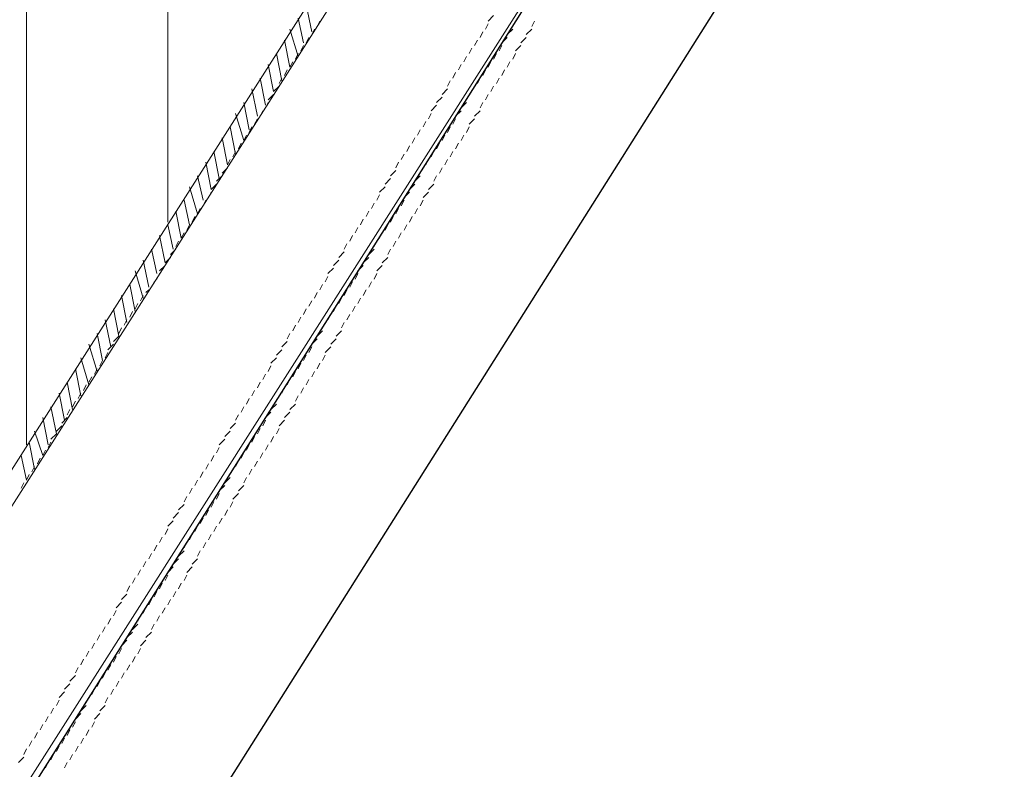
# Model space of a CAD drawing. Header units: millimetres. Extents: x 2063114 to 14983986, y -126020516 to 213791.
# Tile 296 of 656: x 2371783 to 2372728, y -1185477 to -1184757. Entities that reach past the tile are written whole.
import ezdxf

# ---------------------------------------------------------------- set-up
doc = ezdxf.new("R2010")
doc.units = ezdxf.units.MM
doc.layers.add('PDF2_Geometry', color=7, linetype='Continuous')

msp = doc.modelspace()

# ---------------------------------------------------------------- linework, layer by layer
at = {"layer": 'PDF2_Geometry', "linetype": 'ByBlock', "lineweight": 13}
for points in [[(2371925.19681, -1184951.37772), (2371925.19681, -1183168.1424), (2371789.62921, -1183168.1424), (2371789.62921, -1185165.15739)], [(2372071.19268, -1184758.4546), (2372068.58561, -1184763.66874)], [(2372232.83097, -1184758.4546), (2372238.04511, -1184753.24046)], [(2372065.97854, -1184766.27581), (2372063.37147, -1184771.48995)], [(2372230.2239, -1184766.27581), (2372232.83097, -1184761.06167)], [(2372060.7644, -1184774.09701), (2372058.15733, -1184779.31115)], [(2372219.79562, -1184781.91822), (2372222.40269, -1184776.70408)], [(2372225.00976, -1184774.09701), (2372227.61683, -1184768.88288)], [(2372055.55026, -1184781.91822), (2372052.9432, -1184787.13236)], [(2372214.58148, -1184789.73943), (2372217.18855, -1184784.52529)], [(2372050.33613, -1184789.73943), (2372047.72906, -1184794.95357)], [(2372209.36735, -1184797.56064), (2372211.97442, -1184792.3465)], [(2372039.90785, -1184805.38184), (2372037.30078, -1184810.59598)], [(2372045.12199, -1184797.56064), (2372042.51492, -1184802.77478)], [(2372204.15321, -1184805.38184), (2372206.76028, -1184800.16771)], [(2372034.69371, -1184813.20305), (2372032.08664, -1184818.41719)], [(2372198.93907, -1184813.20305), (2372201.54614, -1184807.98891)], [(2372032.08664, -1184821.02426), (2372026.8725, -1184826.2384)], [(2372188.51079, -1184828.84547), (2372193.72493, -1184823.63133)], [(2372193.72493, -1184821.02426), (2372196.332, -1184815.81012)], [(2372026.8725, -1184828.84547), (2372021.65837, -1184834.05961)], [(2372183.29665, -1184836.66667), (2372188.51079, -1184831.45254)], [(2372021.65837, -1184836.66667), (2372019.0513, -1184841.88081)], [(2372178.08252, -1184844.48788), (2372183.29665, -1184839.27374)], [(2372011.23009, -1184852.30909), (2372008.62302, -1184857.52323)], [(2372016.44423, -1184844.48788), (2372013.83716, -1184849.70202)], [(2372175.47545, -1184852.30909), (2372178.08252, -1184847.09495)], [(2372006.01595, -1184860.1303), (2372003.40888, -1184865.34444)], [(2372165.04717, -1184867.9515), (2372167.65424, -1184862.73737)], [(2372170.26131, -1184860.1303), (2372172.86838, -1184854.91616)], [(2372000.80181, -1184867.9515), (2371998.19474, -1184873.16564)], [(2372159.83303, -1184875.77271), (2372162.4401, -1184870.55857)], [(2371995.58767, -1184875.77271), (2371992.9806, -1184880.98685)], [(2372154.61889, -1184883.59392), (2372157.22596, -1184878.37978)], [(2371990.37354, -1184883.59392), (2371987.76647, -1184888.80806)], [(2372149.40475, -1184891.41513), (2372152.01182, -1184886.20099)], [(2371982.55233, -1184899.23633), (2371977.33819, -1184904.45047)], [(2371985.1594, -1184891.41513), (2371982.55233, -1184896.62927)], [(2372144.19062, -1184899.23633), (2372146.79769, -1184894.0222)], [(2371977.33819, -1184907.05754), (2371972.12405, -1184912.27168)], [(2372133.76234, -1184914.87875), (2372138.97648, -1184909.66461)], [(2372138.97648, -1184907.05754), (2372144.19062, -1184901.8434)], [(2371972.12405, -1184914.87875), (2371966.90991, -1184920.09289)], [(2372128.5482, -1184922.69996), (2372133.76234, -1184917.48582)], [(2371966.90991, -1184922.69996), (2371964.30284, -1184927.9141)], [(2372125.94113, -1184930.52116), (2372128.5482, -1184925.30703)], [(2371956.48164, -1184938.34237), (2371953.87457, -1184943.55651)], [(2371961.69577, -1184930.52116), (2371959.08871, -1184935.7353)], [(2372120.72699, -1184938.34237), (2372123.33406, -1184933.12823)], [(2371951.2675, -1184946.16358), (2371948.66043, -1184951.37772)], [(2372115.51286, -1184946.16358), (2372118.11992, -1184940.94944)], [(2371946.05336, -1184953.98479), (2371943.44629, -1184959.19893)], [(2372105.08458, -1184961.80599), (2372107.69165, -1184956.59186)], [(2372110.29872, -1184953.98479), (2372112.90579, -1184948.77065)], [(2371940.83922, -1184961.80599), (2371938.23215, -1184967.02013)], [(2372099.87044, -1184969.6272), (2372102.47751, -1184964.41306)], [(2371935.62508, -1184969.6272), (2371933.01801, -1184974.84134)], [(2372094.6563, -1184977.44841), (2372097.26337, -1184972.23427)], [(2371927.80388, -1184985.26962), (2371922.58974, -1184990.48376)], [(2371933.01801, -1184977.44841), (2371927.80388, -1184982.66255)], [(2372089.44216, -1184985.26962), (2372094.6563, -1184980.05548)], [(2371922.58974, -1184993.09082), (2371917.3756, -1184998.30496)], [(2372084.22803, -1184993.09082), (2372089.44216, -1184987.87669)], [(2371917.3756, -1185000.91203), (2371914.76853, -1185006.12617)], [(2372076.40682, -1185008.73324), (2372079.01389, -1185003.5191)], [(2372079.01389, -1185000.91203), (2372084.22803, -1184995.69789)], [(2371912.16146, -1185008.73324), (2371909.55439, -1185013.94738)], [(2372071.19268, -1185016.55445), (2372073.79975, -1185011.34031)], [(2371901.73318, -1185021.76859), (2371899.12611, -1185026.98272)], [(2371906.94732, -1185016.55445), (2371904.34025, -1185019.16152)], [(2372065.97854, -1185024.37565), (2372068.58561, -1185019.16152)], [(2371896.51905, -1185029.58979), (2371893.91198, -1185034.80393)], [(2372060.7644, -1185032.19686), (2372063.37147, -1185026.98272)], [(2371891.30491, -1185037.411), (2371888.69784, -1185042.62514)], [(2372055.55026, -1185040.01807), (2372058.15733, -1185034.80393)], [(2371886.09077, -1185045.23221), (2371883.4837, -1185050.44635)], [(2372045.12199, -1185055.66048), (2372047.72906, -1185050.44635)], [(2372050.33613, -1185047.83928), (2372052.9432, -1185042.62514)], [(2371878.26956, -1185060.87462), (2371873.05542, -1185066.08876)], [(2371880.87663, -1185053.05342), (2371878.26956, -1185058.26755)], [(2372039.90785, -1185063.48169), (2372042.51492, -1185058.26755)], [(2371873.05542, -1185068.69583), (2371867.84128, -1185073.90997)], [(2372034.69371, -1185071.3029), (2372039.90785, -1185066.08876)], [(2371867.84128, -1185076.51704), (2371865.23422, -1185081.73118)], [(2372029.47957, -1185079.12411), (2372034.69371, -1185073.90997)], [(2371862.62715, -1185084.33825), (2371860.02008, -1185089.55238)], [(2372021.65837, -1185094.76652), (2372024.26543, -1185089.55238)], [(2372024.26543, -1185086.94531), (2372029.47957, -1185081.73118)], [(2371857.41301, -1185092.15945), (2371854.80594, -1185097.37359)], [(2372016.44423, -1185102.58773), (2372019.0513, -1185097.37359)], [(2371846.98473, -1185107.80187), (2371844.37766, -1185113.01601)], [(2371852.19887, -1185099.98066), (2371849.5918, -1185105.1948)], [(2372011.23009, -1185110.40894), (2372013.83716, -1185105.1948)], [(2371841.77059, -1185115.62308), (2371839.16352, -1185120.83721)], [(2372006.01595, -1185118.23015), (2372008.62302, -1185113.01601)], [(2371836.55645, -1185123.44428), (2371833.94939, -1185128.65842)], [(2372000.80181, -1185126.05135), (2372003.40888, -1185120.83721)], [(2371831.34232, -1185131.26549), (2371828.73525, -1185136.47963)], [(2371990.37354, -1185141.69377), (2371992.9806, -1185136.47963)], [(2371995.58767, -1185133.87256), (2371998.19474, -1185128.65842)], [(2371828.73525, -1185139.0867), (2371823.52111, -1185144.30084)], [(2371985.1594, -1185149.51498), (2371990.37354, -1185144.30084)], [(2371818.30697, -1185154.72911), (2371813.09283, -1185159.94325)], [(2371823.52111, -1185146.90791), (2371818.30697, -1185152.12204)], [(2371979.94526, -1185157.33618), (2371985.1594, -1185152.12204)], [(2371813.09283, -1185162.55032), (2371810.48576, -1185167.76446)], [(2371974.73112, -1185165.15739), (2371979.94526, -1185159.94325)], [(2371807.87869, -1185170.37153), (2371805.27162, -1185175.58567)], [(2371972.12405, -1185172.9786), (2371974.73112, -1185167.76446)], [(2371802.66455, -1185178.19274), (2371800.05749, -1185183.40687)], [(2371961.69577, -1185188.62101), (2371964.30284, -1185183.40687)], [(2371966.90991, -1185180.79981), (2371969.51698, -1185175.58567)], [(2371797.45042, -1185186.01394), (2371794.84335, -1185191.22808)], [(2371956.48164, -1185196.44222), (2371959.08871, -1185191.22808)], [(2371787.02214, -1185201.65636), (2371784.41507, -1185206.8705)], [(2371792.23628, -1185193.83515), (2371789.62921, -1185199.04929)], [(2371951.2675, -1185204.26343), (2371953.87457, -1185199.04929)], [(2371946.05336, -1185212.08464), (2371948.66043, -1185206.8705)], [(2371940.83922, -1185219.90584), (2371943.44629, -1185214.6917)], [(2371930.41094, -1185235.54826), (2371935.62508, -1185230.33412)], [(2371935.62508, -1185227.72705), (2371940.83922, -1185222.51291)], [(2371925.19681, -1185243.36947), (2371930.41094, -1185238.15533)], [(2371922.58974, -1185251.19067), (2371925.19681, -1185245.97653)], [(2371917.3756, -1185259.01188), (2371919.98267, -1185253.79774)], [(2371912.16146, -1185266.83309), (2371914.76853, -1185261.61895)], [(2371901.73318, -1185282.4755), (2371904.34025, -1185277.26136)], [(2371906.94732, -1185274.6543), (2371909.55439, -1185269.44016)], [(2371896.51905, -1185290.29671), (2371899.12611, -1185285.08257)], [(2371891.30491, -1185298.11792), (2371893.91198, -1185292.90378)], [(2371886.09077, -1185305.93913), (2371888.69784, -1185300.72499)], [(2371875.66249, -1185321.58154), (2371880.87663, -1185316.3674)], [(2371880.87663, -1185313.76033), (2371886.09077, -1185308.54619)], [(2371873.05542, -1185329.40275), (2371875.66249, -1185324.18861)], [(2371867.84128, -1185337.22396), (2371870.44835, -1185332.00982)], [(2371862.62715, -1185345.04516), (2371865.23422, -1185339.83102)], [(2371857.41301, -1185352.86637), (2371860.02008, -1185347.65223)], [(2371846.98473, -1185368.50879), (2371849.5918, -1185363.29465)], [(2371852.19887, -1185360.68758), (2371854.80594, -1185355.47344)], [(2371841.77059, -1185376.32999), (2371844.37766, -1185371.11585)], [(2371836.55645, -1185384.1512), (2371839.16352, -1185378.93706)], [(2371831.34232, -1185391.97241), (2371836.55645, -1185386.75827)], [(2371826.12818, -1185399.79362), (2371831.34232, -1185394.57948)], [(2371818.30697, -1185415.43603), (2371820.91404, -1185410.22189)], [(2371820.91404, -1185407.61482), (2371826.12818, -1185402.40068)], [(2371813.09283, -1185423.25724), (2371815.6999, -1185418.0431)], [(2371807.87869, -1185431.07845), (2371810.48576, -1185425.86431)], [(2371802.66455, -1185438.89965), (2371805.27162, -1185433.68551)], [(2371797.45042, -1185446.72086), (2371800.05749, -1185441.50672)], [(2371787.02214, -1185462.36328), (2371789.62921, -1185457.14914)], [(2371792.23628, -1185454.54207), (2371794.84335, -1185449.32793)], [(2371781.808, -1185470.18448), (2371787.02214, -1185464.97035)]]:
    msp.add_lwpolyline(points, dxfattribs=at)
for points in [[(2372582.17824, -1183921.58539), (2370267.12254, -1187558.44689), (2370413.08582, -1187654.90845), (2372728.17411, -1184015.43989)], [(2372582.17824, -1183921.58539), (2370267.12254, -1187558.44689), (2370282.73236, -1187568.87517), (2372597.82065, -1183932.01367)]]:
    msp.add_lwpolyline(points, close=True, dxfattribs=at)
at = {"layer": 'PDF2_Geometry', "linetype": 'ByBlock', "lineweight": 25}
for points in [[(2370418.31082, -1187675.765), (2372639.53376, -1184156.22162), (2372652.56911, -1184164.04283), (2372660.39031, -1184291.78922)], [(2372652.56911, -1184427.35681), (2370632.0905, -1187628.83776)]]:
    msp.add_lwpolyline(points, dxfattribs=at)
at = {"layer": 'PDF2_Geometry', "linetype": 'ByBlock', "lineweight": 0}
for points in [[(2372063.37147, -1184768.88288), (2372058.15733, -1184742.81218)], [(2372055.55026, -1184779.31115), (2372050.33613, -1184755.84753)], [(2372256.29459, -1184763.66874), (2372258.90166, -1184758.4546)], [(2372277.15114, -1184758.4546), (2372274.54408, -1184763.66874)], [(2372050.33613, -1184792.3465), (2372042.51492, -1184766.27581)], [(2372251.08045, -1184771.48995), (2372256.29459, -1184766.27581)], [(2372274.54408, -1184766.27581), (2372269.32994, -1184771.48995)], [(2372042.51492, -1184802.77478), (2372037.30078, -1184776.70408)], [(2372245.86631, -1184779.31115), (2372251.08045, -1184774.09701)], [(2372269.32994, -1184774.09701), (2372264.1158, -1184779.31115)], [(2372243.25925, -1184787.13236), (2372245.86631, -1184781.91822)], [(2372264.1158, -1184781.91822), (2372258.90166, -1184787.13236)], [(2372034.69371, -1184815.81012), (2372029.47957, -1184789.73943)], [(2372238.04511, -1184794.95357), (2372240.65218, -1184789.73943)], [(2372258.90166, -1184789.73943), (2372256.29459, -1184794.95357)], [(2372026.8725, -1184826.2384), (2372021.65837, -1184800.16771)], [(2372227.61683, -1184810.59598), (2372230.2239, -1184805.38184)], [(2372232.83097, -1184802.77478), (2372235.43804, -1184797.56064)], [(2372248.47338, -1184805.38184), (2372245.86631, -1184810.59598)], [(2372253.68752, -1184797.56064), (2372251.08045, -1184802.77478)], [(2372019.0513, -1184839.27374), (2372013.83716, -1184813.20305)], [(2372222.40269, -1184818.41719), (2372225.00976, -1184813.20305)], [(2372243.25925, -1184813.20305), (2372240.65218, -1184818.41719)], [(2372011.23009, -1184849.70202), (2372006.01595, -1184823.63133)], [(2372217.18855, -1184826.2384), (2372219.79562, -1184821.02426)], [(2372238.04511, -1184821.02426), (2372235.43804, -1184826.2384)], [(2372211.97442, -1184834.05961), (2372214.58148, -1184828.84547)], [(2372232.83097, -1184828.84547), (2372230.2239, -1184834.05961)], [(2372003.40888, -1184862.73737), (2371998.19474, -1184836.66667)], [(2372206.76028, -1184841.88081), (2372211.97442, -1184836.66667)], [(2372227.61683, -1184836.66667), (2372225.00976, -1184841.88081)], [(2371998.19474, -1184873.16564), (2371990.37354, -1184847.09495)], [(2372198.93907, -1184857.52323), (2372201.54614, -1184852.30909)], [(2372201.54614, -1184849.70202), (2372206.76028, -1184844.48788)], [(2372219.79562, -1184852.30909), (2372214.58148, -1184857.52323)], [(2372225.00976, -1184844.48788), (2372219.79562, -1184849.70202)], [(2371990.37354, -1184886.20099), (2371985.1594, -1184860.1303)], [(2372193.72493, -1184865.34444), (2372196.332, -1184860.1303)], [(2372214.58148, -1184860.1303), (2372211.97442, -1184865.34444)], [(2371982.55233, -1184896.62927), (2371977.33819, -1184870.55857)], [(2372188.51079, -1184873.16564), (2372191.11786, -1184867.9515)], [(2372209.36735, -1184867.9515), (2372206.76028, -1184873.16564)], [(2372183.29665, -1184880.98685), (2372185.90372, -1184875.77271)], [(2372204.15321, -1184875.77271), (2372201.54614, -1184880.98685)], [(2371974.73112, -1184909.66461), (2371969.51698, -1184883.59392)], [(2372178.08252, -1184888.80806), (2372180.68958, -1184883.59392)], [(2372198.93907, -1184883.59392), (2372196.332, -1184888.80806)], [(2371966.90991, -1184920.09289), (2371961.69577, -1184894.0222)], [(2372167.65424, -1184904.45047), (2372170.26131, -1184899.23633)], [(2372172.86838, -1184896.62927), (2372175.47545, -1184891.41513)], [(2372188.51079, -1184899.23633), (2372185.90372, -1184904.45047)], [(2372193.72493, -1184891.41513), (2372191.11786, -1184896.62927)], [(2371959.08871, -1184930.52116), (2371953.87457, -1184907.05754)], [(2372162.4401, -1184912.27168), (2372167.65424, -1184907.05754)], [(2372183.29665, -1184907.05754), (2372180.68958, -1184912.27168)], [(2371953.87457, -1184943.55651), (2371946.05336, -1184917.48582)], [(2372157.22596, -1184920.09289), (2372162.4401, -1184914.87875)], [(2372180.68958, -1184914.87875), (2372175.47545, -1184920.09289)], [(2372152.01182, -1184927.9141), (2372157.22596, -1184922.69996)], [(2372175.47545, -1184922.69996), (2372170.26131, -1184927.9141)], [(2371946.05336, -1184953.98479), (2371940.83922, -1184930.52116)], [(2372144.19062, -1184943.55651), (2372146.79769, -1184938.34237)], [(2372149.40475, -1184935.7353), (2372152.01182, -1184930.52116)], [(2372165.04717, -1184938.34237), (2372162.4401, -1184943.55651)], [(2372170.26131, -1184930.52116), (2372167.65424, -1184935.7353)], [(2371938.23215, -1184967.02013), (2371933.01801, -1184940.94944)], [(2372138.97648, -1184951.37772), (2372141.58355, -1184946.16358)], [(2372159.83303, -1184946.16358), (2372157.22596, -1184951.37772)], [(2371930.41094, -1184977.44841), (2371925.19681, -1184953.98479)], [(2372133.76234, -1184959.19893), (2372136.36941, -1184953.98479)], [(2372154.61889, -1184953.98479), (2372152.01182, -1184959.19893)], [(2371922.58974, -1184990.48376), (2371917.3756, -1184964.41306)], [(2372128.5482, -1184967.02013), (2372131.15527, -1184961.80599)], [(2372149.40475, -1184961.80599), (2372146.79769, -1184967.02013)], [(2372123.33406, -1184974.84134), (2372125.94113, -1184969.6272)], [(2372144.19062, -1184969.6272), (2372141.58355, -1184974.84134)], [(2371914.76853, -1185000.91203), (2371909.55439, -1184977.44841)], [(2372112.90579, -1184990.48376), (2372118.11992, -1184985.26962)], [(2372118.11992, -1184982.66255), (2372123.33406, -1184977.44841)], [(2372136.36941, -1184985.26962), (2372131.15527, -1184990.48376)], [(2372138.97648, -1184977.44841), (2372136.36941, -1184982.66255)], [(2371906.94732, -1185013.94738), (2371901.73318, -1184987.87669)], [(2372107.69165, -1184998.30496), (2372112.90579, -1184993.09082)], [(2372131.15527, -1184993.09082), (2372125.94113, -1184998.30496)], [(2371901.73318, -1185024.37565), (2371893.91198, -1184998.30496)], [(2372105.08458, -1185006.12617), (2372107.69165, -1185000.91203)], [(2372125.94113, -1185000.91203), (2372123.33406, -1185006.12617)], [(2371893.91198, -1185037.411), (2371888.69784, -1185011.34031)], [(2372099.87044, -1185013.94738), (2372102.47751, -1185008.73324)], [(2372120.72699, -1185008.73324), (2372118.11992, -1185013.94738)], [(2371886.09077, -1185047.83928), (2371880.87663, -1185021.76859)], [(2372094.6563, -1185021.76859), (2372097.26337, -1185016.55445)], [(2372115.51286, -1185016.55445), (2372112.90579, -1185021.76859)], [(2372084.22803, -1185037.411), (2372086.83509, -1185032.19686)], [(2372089.44216, -1185029.58979), (2372092.04923, -1185024.37565)], [(2372105.08458, -1185032.19686), (2372102.47751, -1185037.411)], [(2372110.29872, -1185024.37565), (2372107.69165, -1185029.58979)], [(2371878.26956, -1185060.87462), (2371873.05542, -1185034.80393)], [(2372079.01389, -1185045.23221), (2372081.62096, -1185040.01807)], [(2372099.87044, -1185040.01807), (2372097.26337, -1185045.23221)], [(2371870.44835, -1185071.3029), (2371865.23422, -1185045.23221)], [(2372073.79975, -1185053.05342), (2372076.40682, -1185047.83928)], [(2372094.6563, -1185047.83928), (2372092.04923, -1185053.05342)], [(2371862.62715, -1185084.33825), (2371857.41301, -1185058.26755)], [(2372068.58561, -1185060.87462), (2372073.79975, -1185055.66048)], [(2372092.04923, -1185055.66048), (2372086.83509, -1185060.87462)], [(2371857.41301, -1185094.76652), (2371849.5918, -1185068.69583)], [(2372063.37147, -1185068.69583), (2372068.58561, -1185063.48169)], [(2372086.83509, -1185063.48169), (2372081.62096, -1185068.69583)], [(2372055.55026, -1185084.33825), (2372058.15733, -1185079.12411)], [(2372060.7644, -1185076.51704), (2372063.37147, -1185071.3029)], [(2372076.40682, -1185079.12411), (2372073.79975, -1185084.33825)], [(2372081.62096, -1185071.3029), (2372076.40682, -1185076.51704)], [(2371849.5918, -1185107.80187), (2371841.77059, -1185081.73118)], [(2372050.33613, -1185092.15945), (2372052.9432, -1185086.94531)], [(2372071.19268, -1185086.94531), (2372068.58561, -1185092.15945)], [(2371841.77059, -1185118.23015), (2371836.55645, -1185092.15945)], [(2372045.12199, -1185099.98066), (2372047.72906, -1185094.76652)], [(2372065.97854, -1185094.76652), (2372063.37147, -1185099.98066)], [(2371833.94939, -1185131.26549), (2371828.73525, -1185105.1948)], [(2372039.90785, -1185107.80187), (2372042.51492, -1185102.58773)], [(2372060.7644, -1185102.58773), (2372058.15733, -1185107.80187)], [(2371826.12818, -1185141.69377), (2371820.91404, -1185115.62308)], [(2372034.69371, -1185115.62308), (2372037.30078, -1185110.40894)], [(2372055.55026, -1185110.40894), (2372052.9432, -1185115.62308)], [(2372024.26543, -1185131.26549), (2372029.47957, -1185126.05135)], [(2372029.47957, -1185123.44428), (2372032.08664, -1185118.23015)], [(2372047.72906, -1185126.05135), (2372042.51492, -1185131.26549)], [(2372050.33613, -1185118.23015), (2372047.72906, -1185123.44428)], [(2371818.30697, -1185154.72911), (2371813.09283, -1185128.65842)], [(2372019.0513, -1185139.0867), (2372024.26543, -1185133.87256)], [(2372042.51492, -1185133.87256), (2372037.30078, -1185139.0867)], [(2371810.48576, -1185165.15739), (2371805.27162, -1185139.0867)], [(2372016.44423, -1185146.90791), (2372019.0513, -1185141.69377)], [(2372037.30078, -1185141.69377), (2372032.08664, -1185146.90791)], [(2371805.27162, -1185175.58567), (2371797.45042, -1185152.12204)], [(2372011.23009, -1185154.72911), (2372013.83716, -1185149.51498)], [(2372032.08664, -1185149.51498), (2372029.47957, -1185154.72911)], [(2371797.45042, -1185188.62101), (2371792.23628, -1185162.55032)], [(2372000.80181, -1185170.37153), (2372003.40888, -1185165.15739)], [(2372006.01595, -1185162.55032), (2372008.62302, -1185157.33618)], [(2372021.65837, -1185165.15739), (2372019.0513, -1185170.37153)], [(2372026.8725, -1185157.33618), (2372024.26543, -1185162.55032)], [(2371995.58767, -1185178.19274), (2371998.19474, -1185172.9786)], [(2372016.44423, -1185172.9786), (2372013.83716, -1185178.19274)], [(2371789.62921, -1185199.04929), (2371784.41507, -1185175.58567)], [(2371990.37354, -1185186.01394), (2371992.9806, -1185180.79981)], [(2372011.23009, -1185180.79981), (2372008.62302, -1185186.01394)], [(2371985.1594, -1185193.83515), (2371987.76647, -1185188.62101)], [(2372006.01595, -1185188.62101), (2372003.40888, -1185193.83515)], [(2371979.94526, -1185201.65636), (2371985.1594, -1185196.44222)], [(2372000.80181, -1185196.44222), (2371998.19474, -1185201.65636)], [(2371972.12405, -1185217.29877), (2371974.73112, -1185212.08464)], [(2371974.73112, -1185209.47757), (2371979.94526, -1185204.26343)], [(2371992.9806, -1185212.08464), (2371987.76647, -1185217.29877)], [(2371998.19474, -1185204.26343), (2371992.9806, -1185209.47757)], [(2371966.90991, -1185225.11998), (2371969.51698, -1185219.90584)], [(2371987.76647, -1185219.90584), (2371985.1594, -1185225.11998)], [(2371961.69577, -1185232.94119), (2371964.30284, -1185227.72705)], [(2371982.55233, -1185227.72705), (2371979.94526, -1185232.94119)], [(2371956.48164, -1185240.7624), (2371959.08871, -1185235.54826)], [(2371977.33819, -1185235.54826), (2371974.73112, -1185240.7624)], [(2371951.2675, -1185248.5836), (2371953.87457, -1185243.36947)], [(2371972.12405, -1185243.36947), (2371969.51698, -1185248.5836)], [(2371940.83922, -1185264.22602), (2371943.44629, -1185259.01188)], [(2371946.05336, -1185256.40481), (2371948.66043, -1185251.19067)], [(2371961.69577, -1185259.01188), (2371959.08871, -1185264.22602)], [(2371966.90991, -1185251.19067), (2371964.30284, -1185256.40481)], [(2371935.62508, -1185272.04723), (2371940.83922, -1185266.83309)], [(2371956.48164, -1185266.83309), (2371953.87457, -1185272.04723)], [(2371930.41094, -1185279.86843), (2371935.62508, -1185274.6543)], [(2371953.87457, -1185274.6543), (2371948.66043, -1185279.86843)], [(2371925.19681, -1185287.68964), (2371930.41094, -1185282.4755)], [(2371948.66043, -1185282.4755), (2371943.44629, -1185287.68964)], [(2371922.58974, -1185295.51085), (2371925.19681, -1185290.29671)], [(2371943.44629, -1185290.29671), (2371940.83922, -1185295.51085)], [(2371912.16146, -1185311.15326), (2371914.76853, -1185305.93913)], [(2371917.3756, -1185303.33206), (2371919.98267, -1185298.11792)], [(2371933.01801, -1185305.93913), (2371930.41094, -1185311.15326)], [(2371938.23215, -1185298.11792), (2371935.62508, -1185303.33206)], [(2371906.94732, -1185318.97447), (2371909.55439, -1185313.76033)], [(2371927.80388, -1185313.76033), (2371925.19681, -1185318.97447)], [(2371901.73318, -1185326.79568), (2371904.34025, -1185321.58154)], [(2371922.58974, -1185321.58154), (2371919.98267, -1185326.79568)], [(2371896.51905, -1185334.61689), (2371899.12611, -1185329.40275)], [(2371917.3756, -1185329.40275), (2371914.76853, -1185334.61689)], [(2371891.30491, -1185342.43809), (2371896.51905, -1185337.22396)], [(2371912.16146, -1185337.22396), (2371909.55439, -1185342.43809)], [(2371880.87663, -1185358.08051), (2371886.09077, -1185352.86637)], [(2371886.09077, -1185350.2593), (2371891.30491, -1185345.04516)], [(2371904.34025, -1185352.86637), (2371899.12611, -1185358.08051)], [(2371909.55439, -1185345.04516), (2371904.34025, -1185350.2593)], [(2371878.26956, -1185365.90172), (2371880.87663, -1185360.68758)], [(2371899.12611, -1185360.68758), (2371896.51905, -1185365.90172)], [(2371873.05542, -1185373.72292), (2371875.66249, -1185368.50879)], [(2371893.91198, -1185368.50879), (2371891.30491, -1185373.72292)], [(2371867.84128, -1185381.54413), (2371870.44835, -1185376.32999)], [(2371888.69784, -1185376.32999), (2371886.09077, -1185381.54413)], [(2371857.41301, -1185397.18655), (2371860.02008, -1185391.97241)], [(2371862.62715, -1185389.36534), (2371865.23422, -1185384.1512)], [(2371878.26956, -1185391.97241), (2371875.66249, -1185397.18655)], [(2371883.4837, -1185384.1512), (2371880.87663, -1185389.36534)], [(2371852.19887, -1185405.00775), (2371854.80594, -1185399.79362)], [(2371873.05542, -1185399.79362), (2371870.44835, -1185405.00775)], [(2371846.98473, -1185412.82896), (2371849.5918, -1185407.61482)], [(2371867.84128, -1185407.61482), (2371865.23422, -1185412.82896)], [(2371841.77059, -1185420.65017), (2371846.98473, -1185415.43603)], [(2371865.23422, -1185415.43603), (2371860.02008, -1185420.65017)], [(2371836.55645, -1185428.47138), (2371841.77059, -1185423.25724)], [(2371860.02008, -1185423.25724), (2371854.80594, -1185428.47138)], [(2371828.73525, -1185444.11379), (2371831.34232, -1185438.89965)], [(2371833.94939, -1185436.29258), (2371836.55645, -1185431.07845)], [(2371849.5918, -1185438.89965), (2371846.98473, -1185444.11379)], [(2371854.80594, -1185431.07845), (2371852.19887, -1185436.29258)], [(2371823.52111, -1185451.935), (2371826.12818, -1185446.72086)], [(2371844.37766, -1185446.72086), (2371841.77059, -1185451.935)], [(2371818.30697, -1185459.75621), (2371820.91404, -1185454.54207)], [(2371839.16352, -1185454.54207), (2371836.55645, -1185459.75621)], [(2371813.09283, -1185467.57741), (2371815.6999, -1185462.36328)], [(2371833.94939, -1185462.36328), (2371831.34232, -1185467.57741)], [(2371807.87869, -1185475.39862), (2371810.48576, -1185470.18448)], [(2371828.73525, -1185470.18448), (2371826.12818, -1185475.39862)]]:
    msp.add_lwpolyline(points, dxfattribs=at)

doc.saveas('drawing.dxf')
